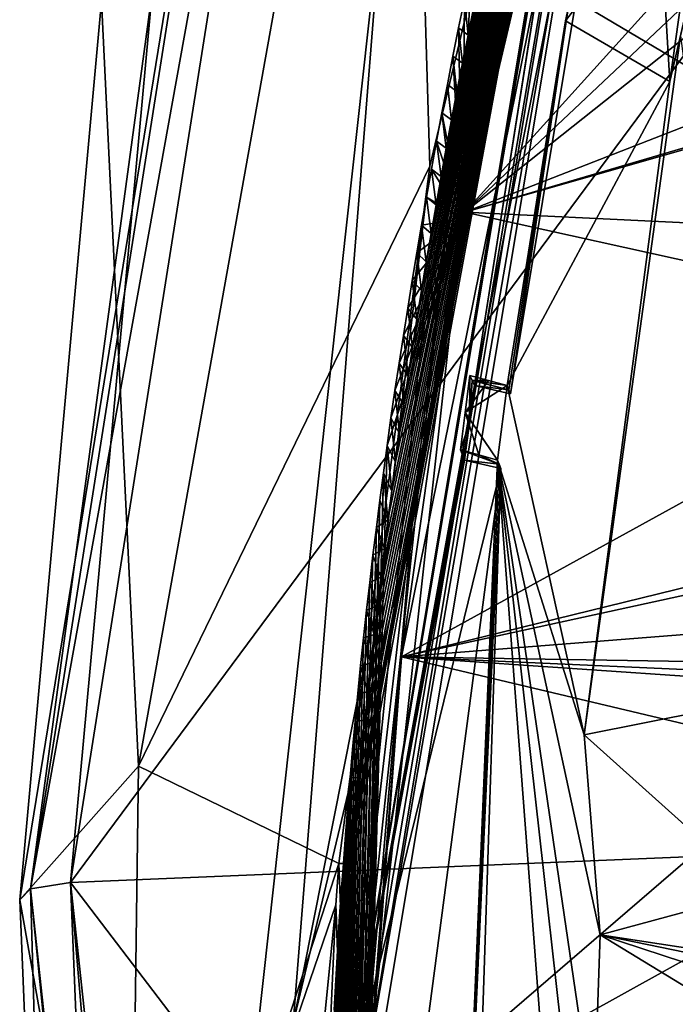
# Model space of a CAD drawing. Header units: millimetres. Extents: x -147 to 294, y -82 to 275.
# Tile 413 of 609: x 174 to 185, y 214 to 230. Entities that reach past the tile are written whole.
import ezdxf

# ---------------------------------------------------------------- set-up
doc = ezdxf.new("R2010")
doc.units = ezdxf.units.MM
doc.header["$LTSCALE"] = 67.506716
for name, color, linetype in [('1277', 7, 'CONTINUOUS'), ('1606', 7, 'CONTINUOUS'), ('1607', 7, 'CONTINUOUS'), ('1619', 7, 'CONTINUOUS'), ('1620', 7, 'CONTINUOUS'), ('1621', 7, 'CONTINUOUS'), ('1622', 7, 'CONTINUOUS'), ('1623', 7, 'CONTINUOUS'), ('1626', 7, 'CONTINUOUS'), ('1762', 7, 'CONTINUOUS'), ('1812', 7, 'CONTINUOUS'), ('2223', 7, 'CONTINUOUS'), ('2225', 7, 'CONTINUOUS'), ('481', 7, 'CONTINUOUS'), ('503', 7, 'CONTINUOUS'), ('517', 7, 'CONTINUOUS'), ('522', 7, 'CONTINUOUS'), ('557', 7, 'CONTINUOUS'), ('558', 7, 'CONTINUOUS'), ('559', 7, 'CONTINUOUS'), ('601', 7, 'CONTINUOUS'), ('621', 7, 'CONTINUOUS'), ('622', 7, 'CONTINUOUS'), ('756', 7, 'CONTINUOUS'), ('841', 7, 'CONTINUOUS')]:
    doc.layers.add(name, color=color, linetype=linetype)

msp = doc.modelspace()

# ---------------------------------------------------------------- linework, layer by layer
at = {"layer": '1277', "linetype": 'CONTINUOUS'}
for points in [[(181.345, 229.718, -8.473), (181.196, 229.831, -9.718), (181.288, 230.278, -9.622), (181.345, 229.718, -8.473)], [(181.435, 230.161, -8.377), (181.345, 229.718, -8.473), (181.288, 230.278, -9.622), (181.435, 230.161, -8.377)], [(181.256, 229.274, -8.569), (181.107, 229.386, -9.815), (181.196, 229.831, -9.718), (181.256, 229.274, -8.569)], [(181.345, 229.718, -8.473), (181.256, 229.274, -8.569), (181.196, 229.831, -9.718), (181.345, 229.718, -8.473)], [(181.17, 228.83, -8.666), (181.02, 228.941, -9.911), (181.107, 229.386, -9.815), (181.17, 228.83, -8.666)], [(181.256, 229.274, -8.569), (181.17, 228.83, -8.666), (181.107, 229.386, -9.815), (181.256, 229.274, -8.569)], [(181.085, 228.385, -8.762), (180.935, 228.496, -10.008), (181.02, 228.941, -9.911), (181.085, 228.385, -8.762)], [(181.17, 228.83, -8.666), (181.085, 228.385, -8.762), (181.02, 228.941, -9.911), (181.17, 228.83, -8.666)], [(181.002, 227.94, -8.859), (180.851, 228.053, -10.105), (180.935, 228.496, -10.008), (181.002, 227.94, -8.859)], [(181.085, 228.385, -8.762), (181.002, 227.94, -8.859), (180.935, 228.496, -10.008), (181.085, 228.385, -8.762)], [(180.921, 227.495, -8.956), (180.77, 227.611, -10.201), (180.851, 228.053, -10.105), (180.921, 227.495, -8.956)], [(181.002, 227.94, -8.859), (180.921, 227.495, -8.956), (180.851, 228.053, -10.105), (181.002, 227.94, -8.859)], [(180.842, 227.049, -9.054), (180.692, 227.171, -10.297), (180.77, 227.611, -10.201), (180.842, 227.049, -9.054)], [(180.921, 227.495, -8.956), (180.842, 227.049, -9.054), (180.77, 227.611, -10.201), (180.921, 227.495, -8.956)], [(180.764, 226.602, -9.152), (180.615, 226.733, -10.393), (180.692, 227.171, -10.297), (180.764, 226.602, -9.152)], [(180.842, 227.049, -9.054), (180.764, 226.602, -9.152), (180.692, 227.171, -10.297), (180.842, 227.049, -9.054)], [(180.688, 226.154, -9.25), (180.54, 226.297, -10.489), (180.615, 226.733, -10.393), (180.688, 226.154, -9.25)], [(180.764, 226.602, -9.152), (180.688, 226.154, -9.25), (180.615, 226.733, -10.393), (180.764, 226.602, -9.152)], [(180.614, 225.706, -9.349), (180.468, 225.862, -10.585), (180.54, 226.297, -10.489), (180.614, 225.706, -9.349)], [(180.688, 226.154, -9.25), (180.614, 225.706, -9.349), (180.54, 226.297, -10.489), (180.688, 226.154, -9.25)], [(180.542, 225.257, -9.448), (180.397, 225.429, -10.68), (180.468, 225.862, -10.585), (180.542, 225.257, -9.448)], [(180.614, 225.706, -9.349), (180.542, 225.257, -9.448), (180.468, 225.862, -10.585), (180.614, 225.706, -9.349)], [(180.472, 224.808, -9.548), (180.329, 224.996, -10.776), (180.397, 225.429, -10.68), (180.472, 224.808, -9.548)], [(180.542, 225.257, -9.448), (180.472, 224.808, -9.548), (180.397, 225.429, -10.68), (180.542, 225.257, -9.448)], [(180.403, 224.358, -9.647), (180.262, 224.565, -10.872), (180.329, 224.996, -10.776), (180.403, 224.358, -9.647)], [(180.472, 224.808, -9.548), (180.403, 224.358, -9.647), (180.329, 224.996, -10.776), (180.472, 224.808, -9.548)], [(180.336, 223.907, -9.747), (180.198, 224.134, -10.967), (180.262, 224.565, -10.872), (180.336, 223.907, -9.747)], [(180.403, 224.358, -9.647), (180.336, 223.907, -9.747), (180.262, 224.565, -10.872), (180.403, 224.358, -9.647)], [(180.271, 223.457, -9.847), (180.135, 223.703, -11.063), (180.198, 224.134, -10.967), (180.271, 223.457, -9.847)], [(180.336, 223.907, -9.747), (180.271, 223.457, -9.847), (180.198, 224.134, -10.967), (180.336, 223.907, -9.747)], [(180.208, 223.006, -9.948), (180.075, 223.272, -11.159), (180.135, 223.703, -11.063), (180.208, 223.006, -9.948)], [(180.271, 223.457, -9.847), (180.208, 223.006, -9.948), (180.135, 223.703, -11.063), (180.271, 223.457, -9.847)], [(180.147, 222.555, -10.049), (180.016, 222.842, -11.255), (180.075, 223.272, -11.159), (180.147, 222.555, -10.049)], [(180.208, 223.006, -9.948), (180.147, 222.555, -10.049), (180.075, 223.272, -11.159), (180.208, 223.006, -9.948)], [(180.088, 222.104, -10.15), (179.959, 222.411, -11.352), (180.016, 222.842, -11.255), (180.088, 222.104, -10.15)], [(180.147, 222.555, -10.049), (180.088, 222.104, -10.15), (180.016, 222.842, -11.255), (180.147, 222.555, -10.049)], [(180.088, 222.104, -10.15), (179.905, 221.98, -11.448), (179.959, 222.411, -11.352), (180.088, 222.104, -10.15)], [(180.031, 221.654, -10.251), (179.852, 221.549, -11.545), (179.905, 221.98, -11.448), (180.031, 221.654, -10.251)], [(180.088, 222.104, -10.15), (180.031, 221.654, -10.251), (179.905, 221.98, -11.448), (180.088, 222.104, -10.15)], [(180.031, 221.654, -10.251), (179.975, 221.203, -10.352), (179.852, 221.549, -11.545), (180.031, 221.654, -10.251)], [(179.975, 221.203, -10.352), (179.801, 221.116, -11.643), (179.852, 221.549, -11.545), (179.975, 221.203, -10.352)], [(179.975, 221.203, -10.352), (179.922, 220.752, -10.453), (179.801, 221.116, -11.643), (179.975, 221.203, -10.352)], [(179.922, 220.752, -10.453), (179.752, 220.683, -11.741), (179.801, 221.116, -11.643), (179.922, 220.752, -10.453)], [(179.922, 220.752, -10.453), (179.87, 220.302, -10.555), (179.752, 220.683, -11.741), (179.922, 220.752, -10.453)], [(179.87, 220.302, -10.555), (179.704, 220.248, -11.839), (179.752, 220.683, -11.741), (179.87, 220.302, -10.555)], [(179.87, 220.302, -10.555), (179.82, 219.852, -10.657), (179.704, 220.248, -11.839), (179.87, 220.302, -10.555)], [(179.82, 219.852, -10.657), (179.658, 219.812, -11.938), (179.704, 220.248, -11.839), (179.82, 219.852, -10.657)], [(179.773, 219.402, -10.759), (179.615, 219.374, -12.037), (179.658, 219.812, -11.938), (179.773, 219.402, -10.759)], [(179.82, 219.852, -10.657), (179.773, 219.402, -10.759), (179.658, 219.812, -11.938), (179.82, 219.852, -10.657)], [(179.727, 218.953, -10.861), (179.572, 218.935, -12.137), (179.615, 219.374, -12.037), (179.727, 218.953, -10.861)], [(179.773, 219.402, -10.759), (179.727, 218.953, -10.861), (179.615, 219.374, -12.037), (179.773, 219.402, -10.759)], [(179.683, 218.504, -10.963), (179.532, 218.493, -12.238), (179.572, 218.935, -12.137), (179.683, 218.504, -10.963)], [(179.727, 218.953, -10.861), (179.683, 218.504, -10.963), (179.572, 218.935, -12.137), (179.727, 218.953, -10.861)], [(179.641, 218.056, -11.065), (179.493, 218.05, -12.339), (179.532, 218.493, -12.238), (179.641, 218.056, -11.065)], [(179.683, 218.504, -10.963), (179.641, 218.056, -11.065), (179.532, 218.493, -12.238), (179.683, 218.504, -10.963)], [(179.601, 217.609, -11.167), (179.456, 217.604, -12.441), (179.493, 218.05, -12.339), (179.601, 217.609, -11.167)], [(179.641, 218.056, -11.065), (179.601, 217.609, -11.167), (179.493, 218.05, -12.339), (179.641, 218.056, -11.065)], [(179.563, 217.162, -11.269), (179.421, 217.155, -12.544), (179.456, 217.604, -12.441), (179.563, 217.162, -11.269)], [(179.601, 217.609, -11.167), (179.563, 217.162, -11.269), (179.456, 217.604, -12.441), (179.601, 217.609, -11.167)], [(179.527, 216.716, -11.372), (179.387, 216.703, -12.648), (179.421, 217.155, -12.544), (179.527, 216.716, -11.372)], [(179.563, 217.162, -11.269), (179.527, 216.716, -11.372), (179.421, 217.155, -12.544), (179.563, 217.162, -11.269)], [(179.497, 216.33, -11.46), (179.355, 216.249, -12.753), (179.387, 216.703, -12.648), (179.497, 216.33, -11.46)], [(179.527, 216.716, -11.372), (179.497, 216.33, -11.46), (179.387, 216.703, -12.648), (179.527, 216.716, -11.372)], [(179.469, 215.945, -11.549), (179.324, 215.792, -12.858), (179.355, 216.249, -12.753), (179.469, 215.945, -11.549)], [(179.497, 216.33, -11.46), (179.469, 215.945, -11.549), (179.355, 216.249, -12.753), (179.497, 216.33, -11.46)], [(179.469, 215.945, -11.549), (179.435, 215.468, -11.659), (179.324, 215.792, -12.858), (179.469, 215.945, -11.549)], [(179.435, 215.468, -11.659), (179.296, 215.332, -12.964), (179.324, 215.792, -12.858), (179.435, 215.468, -11.659)], [(179.435, 215.468, -11.659), (179.404, 214.99, -11.769), (179.296, 215.332, -12.964), (179.435, 215.468, -11.659)], [(179.404, 214.99, -11.769), (179.269, 214.87, -13.071), (179.296, 215.332, -12.964), (179.404, 214.99, -11.769)], [(179.375, 214.513, -11.88), (179.243, 214.406, -13.179), (179.269, 214.87, -13.071), (179.375, 214.513, -11.88)], [(179.404, 214.99, -11.769), (179.375, 214.513, -11.88), (179.269, 214.87, -13.071), (179.404, 214.99, -11.769)], [(179.375, 214.513, -11.88), (179.348, 214.035, -11.991), (179.243, 214.406, -13.179), (179.375, 214.513, -11.88)]]:
    msp.add_3dface(points, dxfattribs=at)
at = {"layer": '1606', "linetype": 'CONTINUOUS'}
for points in [[(183.166, 218.725, -12.456), (184.683, 229.706, -10.083), (186.038, 219.297, -11.894), (183.166, 218.725, -12.456)], [(185.914, 216.257, -12.557), (183.166, 218.725, -12.456), (186.038, 219.297, -11.894), (185.914, 216.257, -12.557)], [(183.418, 215.582, -13.091), (183.166, 218.725, -12.456), (185.914, 216.257, -12.557), (183.418, 215.582, -13.091)], [(187.055, 215.026, -12.661), (183.418, 215.582, -13.091), (185.914, 216.257, -12.557), (187.055, 215.026, -12.661)], [(188.602, 212.424, -13.032), (183.318, 212.72, -13.747), (183.418, 215.582, -13.091), (188.602, 212.424, -13.032)], [(193.857, 212.159, -12.448), (188.602, 212.424, -13.032), (183.418, 215.582, -13.091), (193.857, 212.159, -12.448)], [(193.857, 212.159, -12.448), (183.418, 215.582, -13.091), (188.689, 214.5, -12.55), (193.857, 212.159, -12.448)], [(188.689, 214.5, -12.55), (183.418, 215.582, -13.091), (187.055, 215.026, -12.661), (188.689, 214.5, -12.55)]]:
    msp.add_3dface(points, dxfattribs=at)
at = {"layer": '1607', "linetype": 'CONTINUOUS'}
for points in [[(186.9, 239.261, -8.732), (184.515, 228.989, -10.425), (185.938, 239.124, -8.837), (186.9, 239.261, -8.732)], [(185.938, 239.124, -8.837), (184.515, 228.989, -10.425), (184.113, 235.665, -9.467), (185.938, 239.124, -8.837)], [(184.113, 235.665, -9.467), (184.515, 228.989, -10.425), (182.876, 229.94, -10.45), (184.113, 235.665, -9.467)], [(182.876, 229.94, -10.45), (184.515, 228.989, -10.425), (181.957, 224.211, -11.536), (182.876, 229.94, -10.45)], [(184.515, 228.989, -10.425), (183.166, 218.725, -12.456), (181.957, 224.211, -11.536), (184.515, 228.989, -10.425)], [(181.375, 224.37, -11.574), (181.665, 224.291, -11.555), (181.298, 223.786, -11.69), (181.375, 224.37, -11.574)], [(181.957, 224.211, -11.536), (181.298, 223.786, -11.69), (181.665, 224.291, -11.555), (181.957, 224.211, -11.536)], [(181.298, 223.786, -11.69), (181.957, 224.211, -11.536), (181.808, 223.042, -11.769), (181.298, 223.786, -11.69)], [(181.957, 224.211, -11.536), (183.166, 218.725, -12.456), (181.808, 223.042, -11.769), (181.957, 224.211, -11.536)], [(181.225, 223.203, -11.808), (181.298, 223.786, -11.69), (181.516, 223.123, -11.788), (181.225, 223.203, -11.808)], [(181.516, 223.123, -11.788), (181.298, 223.786, -11.69), (181.808, 223.042, -11.769), (181.516, 223.123, -11.788)], [(181.808, 223.042, -11.769), (182.817, 209.745, -14.518), (181.103, 206.342, -15.59), (181.808, 223.042, -11.769)], [(183.318, 212.72, -13.747), (183.125, 211.269, -14.112), (181.808, 223.042, -11.769), (183.318, 212.72, -13.747)], [(183.418, 215.582, -13.091), (183.318, 212.72, -13.747), (181.808, 223.042, -11.769), (183.418, 215.582, -13.091)], [(183.125, 211.269, -14.112), (182.817, 209.745, -14.518), (181.808, 223.042, -11.769), (183.125, 211.269, -14.112)], [(183.166, 218.725, -12.456), (183.418, 215.582, -13.091), (181.808, 223.042, -11.769), (183.166, 218.725, -12.456)]]:
    msp.add_3dface(points, dxfattribs=at)
at = {"layer": '1619', "linetype": 'CONTINUOUS'}
for points in [[(181.808, 223.042, -11.769), (181.103, 206.342, -15.59), (181.834, 222.976, -11.497), (181.808, 223.042, -11.769)], [(181.834, 222.976, -11.497), (181.103, 206.342, -15.59), (181.86, 222.91, -11.226), (181.834, 222.976, -11.497)], [(181.86, 222.91, -11.226), (181.103, 206.342, -15.59), (181.241, 204.31, -15.582), (181.86, 222.91, -11.226)]]:
    msp.add_3dface(points, dxfattribs=at)
at = {"layer": '1620', "linetype": 'CONTINUOUS'}
for points in [[(181.225, 223.203, -11.808), (181.516, 223.123, -11.788), (181.834, 222.976, -11.497), (181.225, 223.203, -11.808)], [(181.225, 223.203, -11.808), (181.834, 222.976, -11.497), (181.291, 223.04, -11.136), (181.225, 223.203, -11.808)], [(181.516, 223.123, -11.788), (181.808, 223.042, -11.769), (181.834, 222.976, -11.497), (181.516, 223.123, -11.788)], [(181.834, 222.976, -11.497), (181.86, 222.91, -11.226), (181.291, 223.04, -11.136), (181.834, 222.976, -11.497)]]:
    msp.add_3dface(points, dxfattribs=at)
at = {"layer": '1621', "linetype": 'CONTINUOUS'}
for points in [[(181.375, 224.37, -11.574), (181.298, 223.786, -11.69), (181.366, 223.625, -11.004), (181.375, 224.37, -11.574)], [(181.375, 224.37, -11.574), (181.366, 223.625, -11.004), (181.409, 224.29, -11.226), (181.375, 224.37, -11.574)], [(181.444, 224.21, -10.874), (181.409, 224.29, -11.226), (181.366, 223.625, -11.004), (181.444, 224.21, -10.874)], [(181.298, 223.786, -11.69), (181.225, 223.203, -11.808), (181.366, 223.625, -11.004), (181.298, 223.786, -11.69)], [(181.225, 223.203, -11.808), (181.291, 223.04, -11.136), (181.366, 223.625, -11.004), (181.225, 223.203, -11.808)]]:
    msp.add_3dface(points, dxfattribs=at)
at = {"layer": '1622', "linetype": 'CONTINUOUS'}
for points in [[(181.665, 224.291, -11.555), (181.375, 224.37, -11.574), (181.409, 224.29, -11.226), (181.665, 224.291, -11.555)], [(181.957, 224.211, -11.536), (181.665, 224.291, -11.555), (181.409, 224.29, -11.226), (181.957, 224.211, -11.536)], [(181.957, 224.211, -11.536), (181.409, 224.29, -11.226), (181.985, 224.146, -11.249), (181.957, 224.211, -11.536)], [(181.409, 224.29, -11.226), (181.444, 224.21, -10.874), (181.985, 224.146, -11.249), (181.409, 224.29, -11.226)], [(181.985, 224.146, -11.249), (181.444, 224.21, -10.874), (182.013, 224.081, -10.964), (181.985, 224.146, -11.249)]]:
    msp.add_3dface(points, dxfattribs=at)
at = {"layer": '1623', "linetype": 'CONTINUOUS'}
for points in [[(184.113, 235.665, -9.467), (182.876, 229.94, -10.45), (183.017, 230.122, -9.634), (184.113, 235.665, -9.467)], [(182.876, 229.94, -10.45), (182.013, 224.081, -10.964), (183.017, 230.122, -9.634), (182.876, 229.94, -10.45)], [(181.957, 224.211, -11.536), (181.985, 224.146, -11.249), (182.876, 229.94, -10.45), (181.957, 224.211, -11.536)], [(182.013, 224.081, -10.964), (182.876, 229.94, -10.45), (181.985, 224.146, -11.249), (182.013, 224.081, -10.964)]]:
    msp.add_3dface(points, dxfattribs=at)
at = {"layer": '1626', "linetype": 'CONTINUOUS'}
for points in [[(184.683, 229.706, -10.083), (184.515, 228.989, -10.425), (186.9, 239.261, -8.732), (184.683, 229.706, -10.083)], [(184.683, 229.706, -10.083), (183.166, 218.725, -12.456), (184.515, 228.989, -10.425), (184.683, 229.706, -10.083)]]:
    msp.add_3dface(points, dxfattribs=at)
at = {"layer": '1762', "linetype": 'CONTINUOUS'}
for points in [[(183.934, 239.949, -7.395), (181.444, 224.21, -10.874), (179.368, 212.735, -13.382), (183.934, 239.949, -7.395)], [(183.893, 239.818, -7.422), (183.934, 239.949, -7.395), (179.368, 212.735, -13.382), (183.893, 239.818, -7.422)], [(183.944, 239.976, -7.389), (181.444, 224.21, -10.874), (183.934, 239.949, -7.395), (183.944, 239.976, -7.389)], [(181.444, 224.21, -10.874), (183.944, 239.976, -7.389), (183.841, 236.341, -8.242), (181.444, 224.21, -10.874)], [(183.854, 239.688, -7.448), (183.893, 239.818, -7.422), (179.368, 212.735, -13.382), (183.854, 239.688, -7.448)], [(183.816, 239.552, -7.477), (183.854, 239.688, -7.448), (179.368, 212.735, -13.382), (183.816, 239.552, -7.477)], [(180.752, 226.258, -10.314), (183.816, 239.552, -7.477), (179.368, 212.735, -13.382), (180.752, 226.258, -10.314)], [(182.013, 224.081, -10.964), (181.444, 224.21, -10.874), (183.841, 236.341, -8.242), (182.013, 224.081, -10.964)], [(183.017, 230.122, -9.634), (182.013, 224.081, -10.964), (183.841, 236.341, -8.242), (183.017, 230.122, -9.634)], [(181.444, 224.21, -10.874), (181.366, 223.625, -11.004), (179.368, 212.735, -13.382), (181.444, 224.21, -10.874)], [(181.366, 223.625, -11.004), (181.291, 223.04, -11.136), (179.368, 212.735, -13.382), (181.366, 223.625, -11.004)], [(181.291, 223.04, -11.136), (181.86, 222.91, -11.226), (179.368, 212.735, -13.382), (181.291, 223.04, -11.136)], [(179.368, 212.735, -13.382), (181.86, 222.91, -11.226), (179.385, 204.153, -15.424), (179.368, 212.735, -13.382)], [(181.86, 222.91, -11.226), (181.241, 204.31, -15.582), (179.385, 204.153, -15.424), (181.86, 222.91, -11.226)]]:
    msp.add_3dface(points, dxfattribs=at)
at = {"layer": '1812', "linetype": 'CONTINUOUS'}
for points in [[(183.816, 239.552, -7.477), (180.752, 226.258, -10.314), (183.873, 239.424, -6.938), (183.816, 239.552, -7.477)], [(180.752, 226.258, -10.314), (183.933, 239.295, -6.399), (183.873, 239.424, -6.938), (180.752, 226.258, -10.314)], [(183.933, 239.295, -6.399), (180.752, 226.258, -10.314), (181.051, 227.076, -8.987), (183.933, 239.295, -6.399)], [(180.752, 226.258, -10.314), (179.368, 212.735, -13.382), (181.051, 227.076, -8.987), (180.752, 226.258, -10.314)], [(181.051, 227.076, -8.987), (179.368, 212.735, -13.382), (179.484, 212.475, -12.287), (181.051, 227.076, -8.987)]]:
    msp.add_3dface(points, dxfattribs=at)
at = {"layer": '2223', "linetype": 'CONTINUOUS'}
for points in [[(190.231, 236.83, -5.85), (184.184, 239.17, -6.155), (181.297, 226.935, -8.747), (190.231, 236.83, -5.85)], [(190.805, 235.903, -5.937), (190.231, 236.83, -5.85), (181.297, 226.935, -8.747), (190.805, 235.903, -5.937)], [(191.804, 235.289, -5.933), (190.805, 235.903, -5.937), (181.297, 226.935, -8.747), (191.804, 235.289, -5.933)], [(191.804, 235.289, -5.933), (181.297, 226.935, -8.747), (199.281, 233.964, -5.515), (191.804, 235.289, -5.933)], [(181.297, 226.935, -8.747), (190.476, 229.631, -6.997), (199.281, 233.964, -5.515), (181.297, 226.935, -8.747)], [(190.476, 229.631, -6.997), (181.297, 226.935, -8.747), (188.226, 228.914, -7.391), (190.476, 229.631, -6.997)], [(188.226, 228.914, -7.391), (181.297, 226.935, -8.747), (187.813, 226.623, -7.854), (188.226, 228.914, -7.391)], [(181.297, 226.935, -8.747), (180.299, 219.952, -10.299), (189.635, 225.092, -7.903), (181.297, 226.935, -8.747)], [(181.297, 226.935, -8.747), (189.635, 225.092, -7.903), (187.813, 226.623, -7.854), (181.297, 226.935, -8.747)], [(189.635, 225.092, -7.903), (180.299, 219.952, -10.299), (197.254, 224.11, -7.276), (189.635, 225.092, -7.903)], [(197.254, 224.11, -7.276), (180.299, 219.952, -10.299), (196.267, 223.431, -7.49), (197.254, 224.11, -7.276)], [(196.267, 223.431, -7.49), (180.299, 219.952, -10.299), (195.888, 221.181, -7.952), (196.267, 223.431, -7.49)], [(195.888, 221.181, -7.952), (180.299, 219.952, -10.299), (197.708, 219.667, -8.081), (195.888, 221.181, -7.952)], [(180.299, 219.952, -10.299), (179.736, 212.412, -12.031), (186.718, 218.428, -9.603), (180.299, 219.952, -10.299)], [(188.881, 219.361, -9.114), (180.299, 219.952, -10.299), (186.718, 218.428, -9.603), (188.881, 219.361, -9.114)], [(180.299, 219.952, -10.299), (188.881, 219.361, -9.114), (206.448, 218.776, -7.67), (180.299, 219.952, -10.299)], [(197.708, 219.667, -8.081), (180.299, 219.952, -10.299), (206.448, 218.776, -7.67), (197.708, 219.667, -8.081)], [(186.718, 218.428, -9.603), (179.736, 212.412, -12.031), (186.528, 216.179, -10.107), (186.718, 218.428, -9.603)], [(186.528, 216.179, -10.107), (179.736, 212.412, -12.031), (187.319, 215.236, -10.2), (186.528, 216.179, -10.107)], [(179.736, 212.412, -12.031), (188.525, 214.782, -10.134), (187.319, 215.236, -10.2), (179.736, 212.412, -12.031)], [(179.736, 212.412, -12.031), (197.096, 213.776, -9.381), (188.525, 214.782, -10.134), (179.736, 212.412, -12.031)]]:
    msp.add_3dface(points, dxfattribs=at)
at = {"layer": '2225', "linetype": 'CONTINUOUS'}
for points in [[(183.933, 239.295, -6.399), (181.051, 227.076, -8.987), (184.014, 239.236, -6.23), (183.933, 239.295, -6.399)], [(181.051, 227.076, -8.987), (179.484, 212.475, -12.287), (184.014, 239.236, -6.23), (181.051, 227.076, -8.987)], [(184.014, 239.236, -6.23), (179.484, 212.475, -12.287), (179.567, 212.436, -12.119), (184.014, 239.236, -6.23)], [(184.184, 239.17, -6.155), (184.014, 239.236, -6.23), (179.567, 212.436, -12.119), (184.184, 239.17, -6.155)], [(179.736, 212.412, -12.031), (184.184, 239.17, -6.155), (179.567, 212.436, -12.119), (179.736, 212.412, -12.031)], [(184.184, 239.17, -6.155), (179.736, 212.412, -12.031), (180.299, 219.952, -10.299), (184.184, 239.17, -6.155)], [(184.184, 239.17, -6.155), (180.299, 219.952, -10.299), (181.297, 226.935, -8.747), (184.184, 239.17, -6.155)]]:
    msp.add_3dface(points, dxfattribs=at)
at = {"layer": '481', "linetype": 'CONTINUOUS'}
for points in [[(180.747, 227.66, -8.78), (180.33, 241.458, -10.491), (176.171, 218.234, -15.573), (180.747, 227.66, -8.78)], [(183.549, 239.403, -6.286), (180.33, 241.458, -10.491), (180.747, 227.66, -8.78), (183.549, 239.403, -6.286)], [(179.317, 216.702, -11.236), (180.747, 227.66, -8.78), (176.171, 218.234, -15.573), (179.317, 216.702, -11.236)], [(176.012, 206.537, -18.337), (179.317, 216.702, -11.236), (176.171, 218.234, -15.573), (176.012, 206.537, -18.337)], [(179.268, 216.055, -11.385), (179.317, 216.702, -11.236), (176.012, 206.537, -18.337), (179.268, 216.055, -11.385)], [(177.149, 194.823, -21.241), (179.268, 216.055, -11.385), (176.012, 206.537, -18.337), (177.149, 194.823, -21.241)], [(178.28, 194.192, -18.464), (179.268, 216.055, -11.385), (177.149, 194.823, -21.241), (178.28, 194.192, -18.464)], [(180.052, 193.812, -16.772), (179.268, 216.055, -11.385), (178.28, 194.192, -18.464), (180.052, 193.812, -16.772)]]:
    msp.add_3dface(points, dxfattribs=at)
at = {"layer": '503', "linetype": 'CONTINUOUS'}
for points in [[(176.171, 218.234, -15.573), (180.33, 241.458, -10.491), (175.588, 230.248, -24.06), (176.171, 218.234, -15.573)], [(174.306, 216.132, -27.288), (176.171, 218.234, -15.573), (175.588, 230.248, -24.06), (174.306, 216.132, -27.288)], [(176.012, 206.537, -18.337), (176.171, 218.234, -15.573), (174.306, 216.132, -27.288), (176.012, 206.537, -18.337)], [(174.882, 202.068, -30.692), (176.012, 206.537, -18.337), (174.306, 216.132, -27.288), (174.882, 202.068, -30.692)]]:
    msp.add_3dface(points, dxfattribs=at)
at = {"layer": '517', "linetype": 'CONTINUOUS'}
for points in [[(183.549, 239.403, -6.286), (180.747, 227.66, -8.78), (179.464, 216.701, -11.24), (183.549, 239.403, -6.286)], [(183.589, 239.389, -6.275), (183.549, 239.403, -6.286), (179.464, 216.701, -11.24), (183.589, 239.389, -6.275)], [(183.703, 239.364, -6.315), (183.589, 239.389, -6.275), (179.464, 216.701, -11.24), (183.703, 239.364, -6.315)], [(179.527, 216.716, -11.372), (183.703, 239.364, -6.315), (179.464, 216.701, -11.24), (179.527, 216.716, -11.372)], [(179.563, 217.162, -11.269), (183.703, 239.364, -6.315), (179.527, 216.716, -11.372), (179.563, 217.162, -11.269)], [(179.601, 217.609, -11.167), (183.703, 239.364, -6.315), (179.563, 217.162, -11.269), (179.601, 217.609, -11.167)], [(179.641, 218.056, -11.065), (183.703, 239.364, -6.315), (179.601, 217.609, -11.167), (179.641, 218.056, -11.065)], [(179.683, 218.504, -10.963), (183.703, 239.364, -6.315), (179.641, 218.056, -11.065), (179.683, 218.504, -10.963)], [(179.727, 218.953, -10.861), (183.703, 239.364, -6.315), (179.683, 218.504, -10.963), (179.727, 218.953, -10.861)], [(179.773, 219.402, -10.759), (183.703, 239.364, -6.315), (179.727, 218.953, -10.861), (179.773, 219.402, -10.759)], [(179.82, 219.852, -10.657), (183.703, 239.364, -6.315), (179.773, 219.402, -10.759), (179.82, 219.852, -10.657)], [(179.87, 220.302, -10.555), (183.703, 239.364, -6.315), (179.82, 219.852, -10.657), (179.87, 220.302, -10.555)], [(179.922, 220.752, -10.453), (183.703, 239.364, -6.315), (179.87, 220.302, -10.555), (179.922, 220.752, -10.453)], [(179.975, 221.203, -10.352), (183.703, 239.364, -6.315), (179.922, 220.752, -10.453), (179.975, 221.203, -10.352)], [(180.031, 221.654, -10.251), (183.703, 239.364, -6.315), (179.975, 221.203, -10.352), (180.031, 221.654, -10.251)], [(180.088, 222.104, -10.15), (183.703, 239.364, -6.315), (180.031, 221.654, -10.251), (180.088, 222.104, -10.15)], [(180.147, 222.555, -10.049), (183.703, 239.364, -6.315), (180.088, 222.104, -10.15), (180.147, 222.555, -10.049)], [(180.208, 223.006, -9.948), (183.703, 239.364, -6.315), (180.147, 222.555, -10.049), (180.208, 223.006, -9.948)], [(180.271, 223.457, -9.847), (183.703, 239.364, -6.315), (180.208, 223.006, -9.948), (180.271, 223.457, -9.847)], [(180.336, 223.907, -9.747), (183.703, 239.364, -6.315), (180.271, 223.457, -9.847), (180.336, 223.907, -9.747)], [(180.403, 224.358, -9.647), (183.703, 239.364, -6.315), (180.336, 223.907, -9.747), (180.403, 224.358, -9.647)], [(180.472, 224.808, -9.548), (183.703, 239.364, -6.315), (180.403, 224.358, -9.647), (180.472, 224.808, -9.548)], [(180.542, 225.257, -9.448), (183.703, 239.364, -6.315), (180.472, 224.808, -9.548), (180.542, 225.257, -9.448)], [(180.614, 225.706, -9.349), (183.703, 239.364, -6.315), (180.542, 225.257, -9.448), (180.614, 225.706, -9.349)], [(180.688, 226.154, -9.25), (183.703, 239.364, -6.315), (180.614, 225.706, -9.349), (180.688, 226.154, -9.25)], [(180.764, 226.602, -9.152), (183.703, 239.364, -6.315), (180.688, 226.154, -9.25), (180.764, 226.602, -9.152)], [(180.842, 227.049, -9.054), (183.703, 239.364, -6.315), (180.764, 226.602, -9.152), (180.842, 227.049, -9.054)], [(180.921, 227.495, -8.956), (183.703, 239.364, -6.315), (180.842, 227.049, -9.054), (180.921, 227.495, -8.956)], [(181.002, 227.94, -8.859), (183.703, 239.364, -6.315), (180.921, 227.495, -8.956), (181.002, 227.94, -8.859)], [(181.085, 228.385, -8.762), (183.703, 239.364, -6.315), (181.002, 227.94, -8.859), (181.085, 228.385, -8.762)], [(181.17, 228.83, -8.666), (183.703, 239.364, -6.315), (181.085, 228.385, -8.762), (181.17, 228.83, -8.666)], [(181.256, 229.274, -8.569), (183.703, 239.364, -6.315), (181.17, 228.83, -8.666), (181.256, 229.274, -8.569)], [(181.345, 229.718, -8.473), (183.703, 239.364, -6.315), (181.256, 229.274, -8.569), (181.345, 229.718, -8.473)], [(181.435, 230.161, -8.377), (183.703, 239.364, -6.315), (181.345, 229.718, -8.473), (181.435, 230.161, -8.377)], [(180.747, 227.66, -8.78), (179.317, 216.702, -11.236), (179.464, 216.701, -11.24), (180.747, 227.66, -8.78)], [(179.192, 208.816, -13.217), (179.464, 216.701, -11.24), (179.191, 208.347, -13.329), (179.192, 208.816, -13.217)], [(179.191, 208.347, -13.329), (179.464, 216.701, -11.24), (179.192, 207.88, -13.44), (179.191, 208.347, -13.329)], [(179.196, 209.286, -13.106), (179.464, 216.701, -11.24), (179.192, 208.816, -13.217), (179.196, 209.286, -13.106)], [(179.192, 207.88, -13.44), (179.464, 216.701, -11.24), (179.195, 207.414, -13.551), (179.192, 207.88, -13.44)], [(179.195, 207.414, -13.551), (179.464, 216.701, -11.24), (179.2, 206.951, -13.663), (179.195, 207.414, -13.551)], [(179.201, 209.757, -12.994), (179.464, 216.701, -11.24), (179.196, 209.286, -13.106), (179.201, 209.757, -12.994)], [(179.2, 206.951, -13.663), (179.464, 216.701, -11.24), (179.207, 206.488, -13.774), (179.2, 206.951, -13.663)], [(179.209, 210.229, -12.882), (179.464, 216.701, -11.24), (179.201, 209.757, -12.994), (179.209, 210.229, -12.882)], [(179.207, 206.488, -13.774), (179.464, 216.701, -11.24), (179.216, 206.028, -13.884), (179.207, 206.488, -13.774)], [(179.219, 210.702, -12.771), (179.464, 216.701, -11.24), (179.209, 210.229, -12.882), (179.219, 210.702, -12.771)], [(179.216, 206.028, -13.884), (179.464, 216.701, -11.24), (179.227, 205.57, -13.995), (179.216, 206.028, -13.884)], [(179.231, 211.177, -12.659), (179.464, 216.701, -11.24), (179.219, 210.702, -12.771), (179.231, 211.177, -12.659)], [(179.227, 205.57, -13.995), (179.464, 216.701, -11.24), (179.24, 205.113, -14.105), (179.227, 205.57, -13.995)], [(179.245, 211.652, -12.547), (179.464, 216.701, -11.24), (179.231, 211.177, -12.659), (179.245, 211.652, -12.547)], [(179.24, 205.113, -14.105), (179.464, 216.701, -11.24), (179.256, 204.659, -14.215), (179.24, 205.113, -14.105)], [(179.261, 212.127, -12.436), (179.464, 216.701, -11.24), (179.245, 211.652, -12.547), (179.261, 212.127, -12.436)], [(179.256, 204.659, -14.215), (179.464, 216.701, -11.24), (179.273, 204.207, -14.324), (179.256, 204.659, -14.215)], [(179.28, 212.604, -12.324), (179.464, 216.701, -11.24), (179.261, 212.127, -12.436), (179.28, 212.604, -12.324)], [(179.317, 216.702, -11.236), (179.268, 216.055, -11.385), (180.2, 193.819, -16.772), (179.317, 216.702, -11.236)], [(179.273, 204.207, -14.324), (179.464, 216.701, -11.24), (179.292, 203.757, -14.434), (179.273, 204.207, -14.324)], [(179.3, 213.08, -12.213), (179.464, 216.701, -11.24), (179.28, 212.604, -12.324), (179.3, 213.08, -12.213)], [(179.292, 203.757, -14.434), (179.464, 216.701, -11.24), (179.313, 203.308, -14.543), (179.292, 203.757, -14.434)], [(179.323, 213.558, -12.102), (179.464, 216.701, -11.24), (179.3, 213.08, -12.213), (179.323, 213.558, -12.102)], [(179.313, 203.308, -14.543), (179.464, 216.701, -11.24), (179.337, 202.861, -14.652), (179.313, 203.308, -14.543)], [(179.317, 216.702, -11.236), (180.2, 193.819, -16.772), (179.464, 216.701, -11.24), (179.317, 216.702, -11.236)], [(179.348, 214.035, -11.991), (179.464, 216.701, -11.24), (179.323, 213.558, -12.102), (179.348, 214.035, -11.991)], [(179.337, 202.861, -14.652), (179.464, 216.701, -11.24), (179.362, 202.415, -14.761), (179.337, 202.861, -14.652)], [(179.375, 214.513, -11.88), (179.464, 216.701, -11.24), (179.348, 214.035, -11.991), (179.375, 214.513, -11.88)], [(179.362, 202.415, -14.761), (179.464, 216.701, -11.24), (179.389, 201.971, -14.87), (179.362, 202.415, -14.761)], [(179.404, 214.99, -11.769), (179.464, 216.701, -11.24), (179.375, 214.513, -11.88), (179.404, 214.99, -11.769)], [(179.389, 201.971, -14.87), (179.464, 216.701, -11.24), (179.418, 201.529, -14.979), (179.389, 201.971, -14.87)], [(179.435, 215.468, -11.659), (179.464, 216.701, -11.24), (179.404, 214.99, -11.769), (179.435, 215.468, -11.659)], [(179.418, 201.529, -14.979), (179.464, 216.701, -11.24), (179.45, 201.088, -15.087), (179.418, 201.529, -14.979)], [(179.469, 215.945, -11.549), (179.464, 216.701, -11.24), (179.435, 215.468, -11.659), (179.469, 215.945, -11.549)], [(179.45, 201.088, -15.087), (179.464, 216.701, -11.24), (179.483, 200.649, -15.195), (179.45, 201.088, -15.087)], [(179.527, 216.716, -11.372), (179.464, 216.701, -11.24), (179.497, 216.33, -11.46), (179.527, 216.716, -11.372)], [(180.2, 193.819, -16.772), (180.271, 193.846, -16.901), (179.464, 216.701, -11.24), (180.2, 193.819, -16.772)], [(179.464, 216.701, -11.24), (180.271, 193.846, -16.901), (180.203, 194.258, -16.796), (179.464, 216.701, -11.24)], [(179.497, 216.33, -11.46), (179.464, 216.701, -11.24), (179.469, 215.945, -11.549), (179.497, 216.33, -11.46)], [(179.483, 200.649, -15.195), (179.464, 216.701, -11.24), (179.518, 200.211, -15.304), (179.483, 200.649, -15.195)], [(179.518, 200.211, -15.304), (179.464, 216.701, -11.24), (179.555, 199.775, -15.411), (179.518, 200.211, -15.304)], [(179.555, 199.775, -15.411), (179.464, 216.701, -11.24), (179.593, 199.341, -15.519), (179.555, 199.775, -15.411)], [(179.593, 199.341, -15.519), (179.464, 216.701, -11.24), (179.634, 198.908, -15.627), (179.593, 199.341, -15.519)], [(179.634, 198.908, -15.627), (179.464, 216.701, -11.24), (179.677, 198.477, -15.734), (179.634, 198.908, -15.627)], [(179.677, 198.477, -15.734), (179.464, 216.701, -11.24), (179.721, 198.048, -15.841), (179.677, 198.477, -15.734)], [(179.721, 198.048, -15.841), (179.464, 216.701, -11.24), (179.768, 197.62, -15.948), (179.721, 198.048, -15.841)], [(179.768, 197.62, -15.948), (179.464, 216.701, -11.24), (179.816, 197.194, -16.055), (179.768, 197.62, -15.948)], [(179.816, 197.194, -16.055), (179.464, 216.701, -11.24), (179.866, 196.769, -16.161), (179.816, 197.194, -16.055)], [(179.866, 196.769, -16.161), (179.464, 216.701, -11.24), (179.918, 196.347, -16.268), (179.866, 196.769, -16.161)], [(179.918, 196.347, -16.268), (179.464, 216.701, -11.24), (179.971, 195.926, -16.374), (179.918, 196.347, -16.268)], [(179.971, 195.926, -16.374), (179.464, 216.701, -11.24), (180.027, 195.506, -16.48), (179.971, 195.926, -16.374)], [(180.027, 195.506, -16.48), (179.464, 216.701, -11.24), (180.084, 195.088, -16.585), (180.027, 195.506, -16.48)], [(180.084, 195.088, -16.585), (179.464, 216.701, -11.24), (180.143, 194.672, -16.691), (180.084, 195.088, -16.585)], [(180.143, 194.672, -16.691), (179.464, 216.701, -11.24), (180.203, 194.258, -16.796), (180.143, 194.672, -16.691)], [(179.268, 216.055, -11.385), (180.052, 193.812, -16.772), (180.2, 193.819, -16.772), (179.268, 216.055, -11.385)]]:
    msp.add_3dface(points, dxfattribs=at)
at = {"layer": '522', "linetype": 'CONTINUOUS'}
for points in [[(181.257, 226.829, -10.438), (184.215, 239.489, -7.74), (181.381, 230.725, -9.525), (181.257, 226.829, -10.438)], [(181.288, 230.278, -9.622), (181.257, 226.829, -10.438), (181.381, 230.725, -9.525), (181.288, 230.278, -9.622)], [(181.196, 229.831, -9.718), (181.257, 226.829, -10.438), (181.288, 230.278, -9.622), (181.196, 229.831, -9.718)], [(181.107, 229.386, -9.815), (181.257, 226.829, -10.438), (181.196, 229.831, -9.718), (181.107, 229.386, -9.815)], [(181.02, 228.941, -9.911), (181.257, 226.829, -10.438), (181.107, 229.386, -9.815), (181.02, 228.941, -9.911)], [(180.935, 228.496, -10.008), (181.257, 226.829, -10.438), (181.02, 228.941, -9.911), (180.935, 228.496, -10.008)], [(180.851, 228.053, -10.105), (181.257, 226.829, -10.438), (180.935, 228.496, -10.008), (180.851, 228.053, -10.105)], [(180.77, 227.611, -10.201), (181.257, 226.829, -10.438), (180.851, 228.053, -10.105), (180.77, 227.611, -10.201)], [(180.692, 227.171, -10.297), (181.257, 226.829, -10.438), (180.77, 227.611, -10.201), (180.692, 227.171, -10.297)], [(180.615, 226.733, -10.393), (181.257, 226.829, -10.438), (180.692, 227.171, -10.297), (180.615, 226.733, -10.393)], [(179.826, 213.953, -13.348), (181.257, 226.829, -10.438), (180.075, 223.272, -11.159), (179.826, 213.953, -13.348)], [(180.075, 223.272, -11.159), (181.257, 226.829, -10.438), (180.135, 223.703, -11.063), (180.075, 223.272, -11.159)], [(180.135, 223.703, -11.063), (181.257, 226.829, -10.438), (180.198, 224.134, -10.967), (180.135, 223.703, -11.063)], [(180.198, 224.134, -10.967), (181.257, 226.829, -10.438), (180.262, 224.565, -10.872), (180.198, 224.134, -10.967)], [(180.262, 224.565, -10.872), (181.257, 226.829, -10.438), (180.329, 224.996, -10.776), (180.262, 224.565, -10.872)], [(180.329, 224.996, -10.776), (181.257, 226.829, -10.438), (180.397, 225.429, -10.68), (180.329, 224.996, -10.776)], [(180.397, 225.429, -10.68), (181.257, 226.829, -10.438), (180.468, 225.862, -10.585), (180.397, 225.429, -10.68)], [(180.468, 225.862, -10.585), (181.257, 226.829, -10.438), (180.54, 226.297, -10.489), (180.468, 225.862, -10.585)], [(180.54, 226.297, -10.489), (181.257, 226.829, -10.438), (180.615, 226.733, -10.393), (180.54, 226.297, -10.489)], [(180.016, 222.842, -11.255), (179.826, 213.953, -13.348), (180.075, 223.272, -11.159), (180.016, 222.842, -11.255)], [(179.746, 212.054, -13.791), (179.773, 212.784, -13.62), (180.016, 222.842, -11.255), (179.746, 212.054, -13.791)], [(179.959, 222.411, -11.352), (179.746, 212.054, -13.791), (180.016, 222.842, -11.255), (179.959, 222.411, -11.352)], [(179.773, 212.784, -13.62), (179.826, 213.953, -13.348), (180.016, 222.842, -11.255), (179.773, 212.784, -13.62)], [(179.389, 200.635, -16.468), (179.426, 200.195, -16.576), (179.959, 222.411, -11.352), (179.389, 200.635, -16.468)], [(179.905, 221.98, -11.448), (179.389, 200.635, -16.468), (179.959, 222.411, -11.352), (179.905, 221.98, -11.448)], [(179.426, 200.195, -16.576), (179.725, 211.324, -13.962), (179.959, 222.411, -11.352), (179.426, 200.195, -16.576)], [(179.725, 211.324, -13.962), (179.746, 212.054, -13.791), (179.959, 222.411, -11.352), (179.725, 211.324, -13.962)], [(179.355, 201.077, -16.359), (179.389, 200.635, -16.468), (179.905, 221.98, -11.448), (179.355, 201.077, -16.359)], [(179.852, 221.549, -11.545), (179.355, 201.077, -16.359), (179.905, 221.98, -11.448), (179.852, 221.549, -11.545)], [(179.323, 201.52, -16.25), (179.355, 201.077, -16.359), (179.852, 221.549, -11.545), (179.323, 201.52, -16.25)], [(179.801, 221.116, -11.643), (179.323, 201.52, -16.25), (179.852, 221.549, -11.545), (179.801, 221.116, -11.643)], [(179.292, 201.963, -16.142), (179.323, 201.52, -16.25), (179.801, 221.116, -11.643), (179.292, 201.963, -16.142)], [(179.752, 220.683, -11.741), (179.292, 201.963, -16.142), (179.801, 221.116, -11.643), (179.752, 220.683, -11.741)], [(179.264, 202.408, -16.033), (179.292, 201.963, -16.142), (179.752, 220.683, -11.741), (179.264, 202.408, -16.033)], [(179.704, 220.248, -11.839), (179.264, 202.408, -16.033), (179.752, 220.683, -11.741), (179.704, 220.248, -11.839)], [(179.658, 219.812, -11.938), (179.264, 202.408, -16.033), (179.704, 220.248, -11.839), (179.658, 219.812, -11.938)], [(179.238, 202.853, -15.924), (179.264, 202.408, -16.033), (179.658, 219.812, -11.938), (179.238, 202.853, -15.924)], [(179.615, 219.374, -12.037), (179.238, 202.853, -15.924), (179.658, 219.812, -11.938), (179.615, 219.374, -12.037)], [(179.213, 203.3, -15.816), (179.238, 202.853, -15.924), (179.615, 219.374, -12.037), (179.213, 203.3, -15.816)], [(179.572, 218.935, -12.137), (179.213, 203.3, -15.816), (179.615, 219.374, -12.037), (179.572, 218.935, -12.137)], [(179.191, 203.747, -15.707), (179.213, 203.3, -15.816), (179.572, 218.935, -12.137), (179.191, 203.747, -15.707)], [(179.532, 218.493, -12.238), (179.191, 203.747, -15.707), (179.572, 218.935, -12.137), (179.532, 218.493, -12.238)], [(179.171, 204.196, -15.598), (179.191, 203.747, -15.707), (179.532, 218.493, -12.238), (179.171, 204.196, -15.598)], [(179.493, 218.05, -12.339), (179.171, 204.196, -15.598), (179.532, 218.493, -12.238), (179.493, 218.05, -12.339)], [(179.153, 204.645, -15.49), (179.171, 204.196, -15.598), (179.493, 218.05, -12.339), (179.153, 204.645, -15.49)], [(179.456, 217.604, -12.441), (179.153, 204.645, -15.49), (179.493, 218.05, -12.339), (179.456, 217.604, -12.441)], [(179.136, 205.096, -15.381), (179.153, 204.645, -15.49), (179.456, 217.604, -12.441), (179.136, 205.096, -15.381)], [(179.421, 217.155, -12.544), (179.136, 205.096, -15.381), (179.456, 217.604, -12.441), (179.421, 217.155, -12.544)], [(179.122, 205.547, -15.272), (179.136, 205.096, -15.381), (179.421, 217.155, -12.544), (179.122, 205.547, -15.272)], [(179.387, 216.703, -12.648), (179.122, 205.547, -15.272), (179.421, 217.155, -12.544), (179.387, 216.703, -12.648)], [(179.11, 206.002, -15.163), (179.122, 205.547, -15.272), (179.387, 216.703, -12.648), (179.11, 206.002, -15.163)], [(179.355, 216.249, -12.753), (179.11, 206.002, -15.163), (179.387, 216.703, -12.648), (179.355, 216.249, -12.753)], [(179.1, 206.459, -15.053), (179.11, 206.002, -15.163), (179.355, 216.249, -12.753), (179.1, 206.459, -15.053)], [(179.324, 215.792, -12.858), (179.1, 206.459, -15.053), (179.355, 216.249, -12.753), (179.324, 215.792, -12.858)], [(179.093, 206.919, -14.943), (179.1, 206.459, -15.053), (179.324, 215.792, -12.858), (179.093, 206.919, -14.943)], [(179.296, 215.332, -12.964), (179.093, 206.919, -14.943), (179.324, 215.792, -12.858), (179.296, 215.332, -12.964)], [(179.087, 207.38, -14.833), (179.093, 206.919, -14.943), (179.296, 215.332, -12.964), (179.087, 207.38, -14.833)], [(179.269, 214.87, -13.071), (179.087, 207.38, -14.833), (179.296, 215.332, -12.964), (179.269, 214.87, -13.071)], [(179.083, 207.844, -14.722), (179.087, 207.38, -14.833), (179.269, 214.87, -13.071), (179.083, 207.844, -14.722)], [(179.243, 214.406, -13.179), (179.083, 207.844, -14.722), (179.269, 214.87, -13.071), (179.243, 214.406, -13.179)]]:
    msp.add_3dface(points, dxfattribs=at)
at = {"layer": '557', "linetype": 'CONTINUOUS'}
for points in [[(179.495, 244.144, -22.371), (192.781, 240.261, -27.408), (175.102, 216.403, -28.524), (179.495, 244.144, -22.371)], [(176.384, 230.39, -25.328), (179.495, 244.144, -22.371), (175.102, 216.403, -28.524), (176.384, 230.39, -25.328)], [(175.102, 216.403, -28.524), (192.781, 240.261, -27.408), (203.749, 217.597, -36.618), (175.102, 216.403, -28.524)]]:
    msp.add_3dface(points, dxfattribs=at)
at = {"layer": '558', "linetype": 'CONTINUOUS'}
for points in [[(178.878, 244.218, -21.853), (174.306, 216.132, -27.288), (175.588, 230.248, -24.06), (178.878, 244.218, -21.853)], [(174.306, 216.132, -27.288), (178.878, 244.218, -21.853), (174.477, 216.303, -28.031), (174.306, 216.132, -27.288)], [(178.878, 244.218, -21.853), (179.495, 244.144, -22.371), (174.477, 216.303, -28.031), (178.878, 244.218, -21.853)], [(179.495, 244.144, -22.371), (176.384, 230.39, -25.328), (174.477, 216.303, -28.031), (179.495, 244.144, -22.371)], [(176.384, 230.39, -25.328), (175.102, 216.403, -28.524), (174.477, 216.303, -28.031), (176.384, 230.39, -25.328)]]:
    msp.add_3dface(points, dxfattribs=at)
at = {"layer": '559', "linetype": 'CONTINUOUS'}
for points in [[(174.477, 216.303, -28.031), (175.102, 216.403, -28.524), (177.481, 188.403, -34.987), (174.477, 216.303, -28.031)], [(177.481, 188.403, -34.987), (175.102, 216.403, -28.524), (175.674, 202.449, -31.902), (177.481, 188.403, -34.987)], [(174.882, 202.068, -30.692), (174.306, 216.132, -27.288), (174.477, 216.303, -28.031), (174.882, 202.068, -30.692)], [(177.306, 188.177, -34.248), (174.882, 202.068, -30.692), (174.477, 216.303, -28.031), (177.306, 188.177, -34.248)], [(177.306, 188.177, -34.248), (174.477, 216.303, -28.031), (177.481, 188.403, -34.987), (177.306, 188.177, -34.248)]]:
    msp.add_3dface(points, dxfattribs=at)
at = {"layer": '601', "linetype": 'CONTINUOUS'}
for points in [[(177.47, 208.888, -28.97), (180.021, 232.05, -23.733), (178.6, 214.196, -13.989), (177.47, 208.888, -28.97)], [(178.6, 214.196, -13.989), (180.021, 232.05, -23.733), (181.735, 229.983, -10.567), (178.6, 214.196, -13.989)]]:
    msp.add_3dface(points, dxfattribs=at)
at = {"layer": '621', "linetype": 'CONTINUOUS'}
for points in [[(184.215, 239.489, -7.74), (181.257, 226.829, -10.438), (181.735, 229.983, -10.567), (184.215, 239.489, -7.74)], [(181.735, 229.983, -10.567), (181.257, 226.829, -10.438), (180.468, 222.032, -12.12), (181.735, 229.983, -10.567)], [(181.257, 226.829, -10.438), (179.826, 213.953, -13.348), (180.468, 222.032, -12.12), (181.257, 226.829, -10.438)], [(179.826, 213.953, -13.348), (179.776, 214.081, -13.871), (180.468, 222.032, -12.12), (179.826, 213.953, -13.348)]]:
    msp.add_3dface(points, dxfattribs=at)
at = {"layer": '622', "linetype": 'CONTINUOUS'}
for points in [[(178.6, 214.196, -13.989), (181.735, 229.983, -10.567), (180.468, 222.032, -12.12), (178.6, 214.196, -13.989)], [(179.776, 214.081, -13.871), (178.6, 214.196, -13.989), (180.468, 222.032, -12.12), (179.776, 214.081, -13.871)]]:
    msp.add_3dface(points, dxfattribs=at)
at = {"layer": '756', "linetype": 'CONTINUOUS'}
for points in [[(175.102, 216.403, -28.524), (203.749, 217.597, -36.618), (192.022, 194.199, -38.781), (175.102, 216.403, -28.524)], [(175.102, 216.403, -28.524), (178.087, 188.657, -35.431), (175.674, 202.449, -31.902), (175.102, 216.403, -28.524)], [(178.087, 188.657, -35.431), (175.102, 216.403, -28.524), (192.022, 194.199, -38.781), (178.087, 188.657, -35.431)]]:
    msp.add_3dface(points, dxfattribs=at)
at = {"layer": '841', "linetype": 'CONTINUOUS'}
for points in [[(180.021, 232.05, -23.733), (177.47, 208.888, -28.97), (204.836, 217.355, -35.304), (180.021, 232.05, -23.733)], [(209.084, 231.284, -32.441), (180.021, 232.05, -23.733), (204.836, 217.355, -35.304), (209.084, 231.284, -32.441)], [(204.836, 217.355, -35.304), (177.47, 208.888, -28.97), (208.194, 203.375, -38.981), (204.836, 217.355, -35.304)]]:
    msp.add_3dface(points, dxfattribs=at)

doc.saveas('drawing.dxf')
